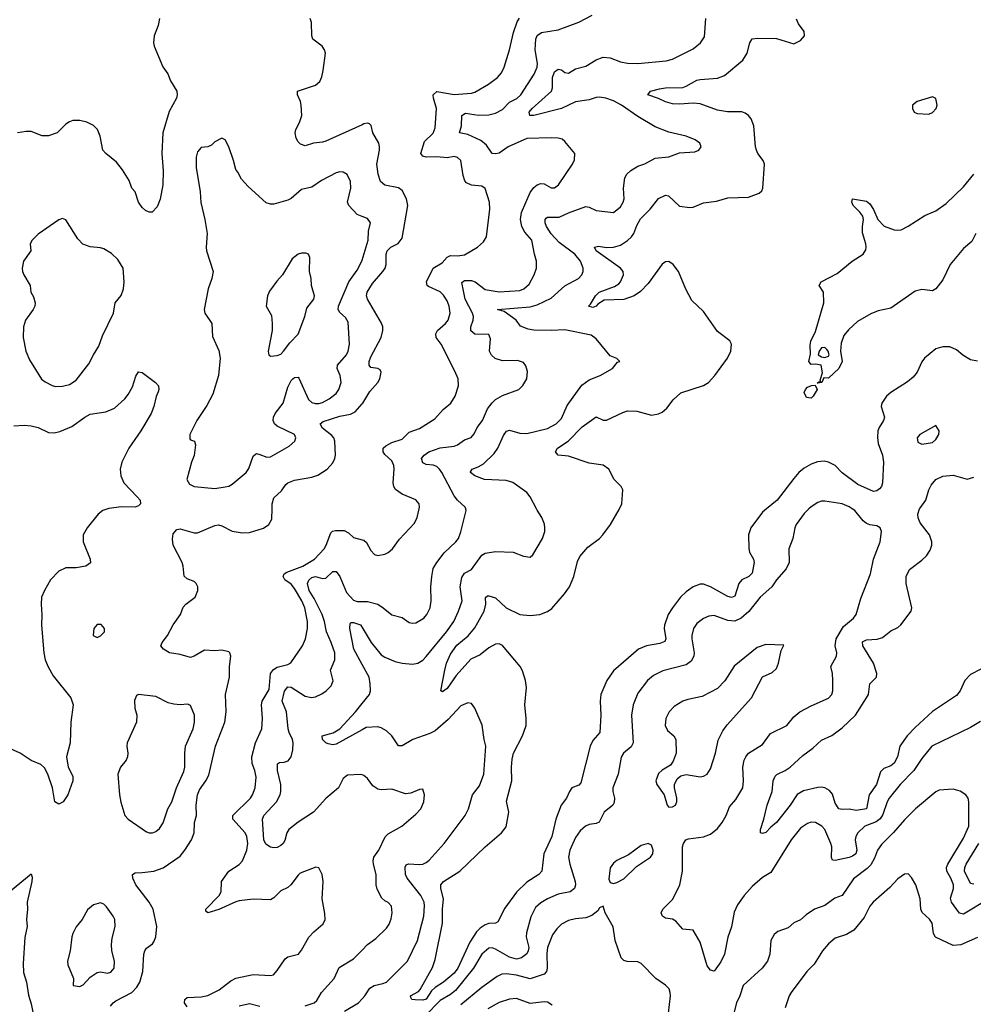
# Model space of a CAD drawing. Header units: inches. Extents: x 1682530 to 1839546, y 640742 to 791647.
# Tile 508 of 656: x 1768024 to 1773526, y 657141 to 662823. Entities that reach past the tile are written whole.
import ezdxf

# ---------------------------------------------------------------- set-up
doc = ezdxf.new("R2010")
doc.units = ezdxf.units.IN
doc.header["$MEASUREMENT"] = 0
for name, color, linetype in [('B7665', 7, 'Continuous'), ('B7666', 7, 'Continuous'), ('B7675', 7, 'Continuous'), ('B7676', 7, 'Continuous')]:
    doc.layers.add(name, color=color, linetype=linetype)

msp = doc.modelspace()

# ---------------------------------------------------------------- linework, layer by layer
at = {"layer": 'B7665', "color": 5}
for points, elevation in [([(1768531.2, 660000), (1768502.4, 659990), (1768476.5, 659970), (1768413.4, 659890), (1768390.3, 659849.7), (1768390.3, 659810), (1768430.3, 659710), (1768431.5, 659688.5), (1768406, 659670), (1768350, 659659.8), (1768290, 659659.3), (1768250, 659640.4), (1768202, 659590), (1768167.1, 659530), (1768150.3, 659490), (1768146.9, 659450), (1768151.7, 659388.3), (1768150.3, 659329.7), (1768162.8, 659170), (1768170.2, 659130), (1768187.8, 659087.8), (1768217.2, 659037.2), (1768319.5, 658910), (1768332.2, 658870), (1768318, 658770), (1768315.3, 658650), (1768293.4, 658570), (1768304.2, 658510), (1768330, 658458), (1768330.3, 658430), (1768301.6, 658350), (1768274, 658310), (1768250, 658297.2), (1768226.6, 658310), (1768212, 658390), (1768185.1, 658470), (1768166.2, 658506.2), (1768145, 658525), (1768090, 658548.3), (1768026, 658590), (1767950, 658625.5)], 720), ([(1768548, 657130), (1768563.1, 657150), (1768578.9, 657161.1), (1768669.9, 657210.1), (1768699.7, 657240.3), (1768717.1, 657270), (1768733.6, 657330), (1768739.4, 657430), (1768744.8, 657450), (1768755.4, 657464.6), (1768789.8, 657490.2), (1768797.7, 657502.3), (1768809, 657531), (1768815.7, 657590), (1768794.3, 657690), (1768771.3, 657730), (1768694.3, 657830), (1768677, 657870), (1768674.3, 657890), (1768690, 657900.7), (1768730, 657901.1), (1768797.2, 657910), (1768851.1, 657928.9), (1768950, 657996.5), (1768977.3, 658030), (1769015.7, 658090), (1769029.9, 658130), (1769032.8, 658190), (1769044.5, 658230), (1769041.5, 658290), (1769049.4, 658350.6), (1769060.9, 658379.1), (1769098.3, 658430), (1769115.5, 658464.5), (1769153, 658630), (1769207.5, 658770), (1769215.2, 658830), (1769211.6, 658930), (1769233.6, 659030), (1769233.8, 659090), (1769241.4, 659150), (1769236.4, 659170), (1769230, 659176), (1769190, 659185.6), (1769150, 659181.8), (1769090, 659184.8), (1769030, 659149.8), (1769010, 659143.1), (1768950, 659159.5), (1768888.8, 659168.8), (1768852.6, 659190), (1768837.4, 659210), (1768845.7, 659230), (1768876.1, 659270), (1768908.2, 659331.8), (1768951.1, 659390), (1768966.7, 659433.3), (1768981.6, 659450), (1769035.3, 659490), (1769051.6, 659530), (1769051.6, 659550), (1769042, 659570), (1769030, 659580.4), (1768990, 659595.8), (1768972.1, 659612.1), (1768967.1, 659670), (1768960.7, 659690), (1768909.3, 659790), (1768905.3, 659825.3), (1768910, 659856.5), (1768930, 659881.6), (1768950, 659884.7), (1769030, 659861.8), (1769050, 659862.2), (1769150, 659904.2), (1769170, 659907.9), (1769190, 659902.8), (1769250, 659872.3), (1769310, 659862.9), (1769350, 659863.5), (1769430, 659889.2), (1769460.4, 659910), (1769479.2, 659940.8), (1769479.7, 660000)], 720), ([(1768990, 657126.2), (1768975.3, 657150), (1768976, 657170), (1768990, 657180.7), (1769070, 657183.6), (1769110, 657192.7), (1769175.5, 657224.5), (1769242.7, 657277.3), (1769270, 657291.9), (1769370, 657312.9), (1769470, 657307), (1769488.2, 657311.8), (1769510, 657335.5), (1769555.5, 657404.5), (1769570, 657414.9), (1769632, 657430), (1769650, 657453.4), (1769691.5, 657528.5), (1769720, 657560), (1769774.2, 657605.8), (1769786, 657630), (1769784.9, 657664.9), (1769769.6, 657750), (1769774.5, 657850), (1769769.4, 657890), (1769750, 657929), (1769732, 657932), (1769642.7, 657897.3), (1769630, 657887.3), (1769588.5, 657830), (1769570, 657815.4), (1769530, 657796.9), (1769490, 657755.8), (1769470, 657744.7), (1769370, 657748.5), (1769290, 657738), (1769270, 657733.6), (1769172.1, 657687.9), (1769110, 657669.9), (1769098.6, 657678.6), (1769096.9, 657690), (1769174.7, 657770), (1769185.9, 657790), (1769189, 657850), (1769196.7, 657863.3), (1769229.6, 657910.4), (1769290, 657948.8), (1769309.1, 657970), (1769334, 658030), (1769339.1, 658070), (1769334.3, 658110), (1769323.7, 658130), (1769254.1, 658210), (1769254.1, 658230), (1769354.8, 658330), (1769367.8, 658350), (1769382.2, 658390), (1769387.2, 658452.8), (1769380.6, 658490), (1769364.9, 658530), (1769362.4, 658570), (1769384.9, 658650), (1769420.2, 658730), (1769425.4, 658790), (1769418.8, 658870), (1769423.4, 658890), (1769462.2, 658957.8), (1769470.5, 659050), (1769487.3, 659072.7), (1769510, 659087), (1769570, 659102.2), (1769587.4, 659112.6), (1769655.3, 659210), (1769672.2, 659250), (1769683.4, 659310), (1769685, 659350), (1769668.9, 659430), (1769652.4, 659470), (1769610, 659541.5), (1769590, 659565.2), (1769552.8, 659590), (1769543.1, 659610), (1769550, 659624.9), (1769565.1, 659634.9), (1769656.5, 659670), (1769724.1, 659710), (1769780.2, 659770), (1769792, 659790), (1769818.7, 659861.3), (1769828.9, 659871.1), (1769845, 659875), (1769895.6, 659875.6), (1769921.7, 659861.7), (1769950, 659834.4), (1770000, 659821.7)], 680), ([(1770000, 658464.7), (1769990, 658467.3), (1769915.9, 658464.1), (1769890, 658444), (1769863.8, 658390), (1769790, 658328.5), (1769718.2, 658250), (1769630, 658192.2), (1769577.5, 658150), (1769564.3, 658130), (1769553.3, 658086.7), (1769544.2, 658070), (1769530, 658056.8), (1769510, 658046.5), (1769490, 658043.8), (1769470, 658048.1), (1769444.8, 658064.8), (1769432.5, 658090), (1769423.7, 658210), (1769432, 658230), (1769504.5, 658310), (1769526.9, 658350), (1769531.3, 658370), (1769529.9, 658410), (1769511.7, 658490), (1769511.8, 658528.2), (1769523.1, 658536.9), (1769550, 658539), (1769573.2, 658546.8), (1769589.9, 658570.1), (1769600.5, 658610), (1769601.7, 658650), (1769597.8, 658670), (1769577.7, 658710), (1769573, 658730), (1769563, 658830), (1769538, 658890), (1769551.1, 658948.9), (1769570, 658972.9), (1769590, 658970.9), (1769670, 658920.3), (1769707.6, 658912.4), (1769730, 658916.4), (1769767.2, 658932.8), (1769792.3, 658950), (1769820.1, 658979.9), (1769832.6, 659007.4), (1769817.6, 659070), (1769842.9, 659130), (1769841.1, 659170), (1769821, 659230), (1769793.6, 659290), (1769782.5, 659350), (1769769, 659390), (1769723.2, 659483.2), (1769693, 659530), (1769684.8, 659570), (1769691.3, 659588.7), (1769710, 659604.7), (1769730, 659609.6), (1769770, 659598.2), (1769790, 659599.7), (1769830, 659639), (1769850, 659638.9), (1769870, 659610.4), (1769910, 659517.3), (1769950, 659473), (1769970, 659464.8), (1770000, 659465.3)], 660), ([(1770000, 659102.8), (1769952.6, 659190), (1769928, 659310), (1769930, 659338), (1769936, 659344), (1769950, 659344.9), (1769990, 659331.8), (1770000, 659315.6)], 640), ([(1770000, 658725.8), (1769850, 658641.8), (1769830, 658638.7), (1769803.7, 658643.7), (1769789.8, 658650), (1769770.9, 658670), (1769768.8, 658691.2), (1769831.9, 658708.1), (1769870, 658731.9), (1769962.2, 658830), (1770000, 658877.8)], 640), ([(1767970, 657797.1), (1768090, 657894), (1768094.8, 657874.8), (1768093.4, 657850), (1768066, 657730), (1768068.4, 657690), (1768063.1, 657630), (1768067.2, 657590), (1768054.1, 657525.9), (1768044, 657376), (1768045.3, 657325.3), (1768062.3, 657270), (1768073.8, 657193.8), (1768090, 657144.7), (1768109.1, 657050)], 720), ([(1769670, 657132.6), (1769723.7, 657150), (1769737.3, 657162.7), (1769765.1, 657210), (1769837.7, 657290), (1769866.6, 657353.4), (1769950, 657403.1), (1770000, 657454.7)], 660), ([(1769290, 657131.8), (1769350, 657145.5), (1769410, 657131.3)], 660), ([(1769897.9, 657102.1), (1769979.4, 657150), (1770000, 657172.7)], 640)]:
    msp.add_lwpolyline(points, dxfattribs=dict(at, elevation=elevation))
at = {"layer": 'B7665', "color": 5, "elevation": 740}
for points in [[(1768493.6, 659333.6), (1768470, 659332.7), (1768451, 659310), (1768447.7, 659270), (1768470, 659258.8), (1768490, 659266.8), (1768513.2, 659290), (1768513.2, 659310)], [(1768710, 658929), (1768696.9, 658923.1), (1768686.4, 658893.6), (1768688.9, 658850), (1768698.7, 658810), (1768697.6, 658770), (1768643, 658650), (1768641.6, 658630), (1768648, 658590), (1768645.5, 658570), (1768637.1, 658550), (1768606, 658510), (1768590.5, 658470), (1768599.5, 658350), (1768607.3, 658307.3), (1768630.3, 658230.3), (1768649, 658209), (1768755.8, 658135.8), (1768770, 658130.4), (1768790, 658130.3), (1768810, 658138.7), (1768830, 658155.5), (1768850.8, 658189.2), (1768878.7, 658270), (1768902, 658310), (1768928.1, 658390), (1768970, 658484.9), (1768975.5, 658510), (1768976.1, 658590), (1768981, 658630), (1769024.7, 658730), (1769032.8, 658770), (1769032.8, 658810), (1769010, 658865.2), (1768993.4, 658873.4), (1768950, 658869.6), (1768912.7, 658872.7), (1768880.8, 658880.8), (1768810, 658917)], [(1768490, 657726), (1768450, 657714.5), (1768414.1, 657685.9), (1768383.1, 657630), (1768350, 657589.3), (1768330.4, 657550), (1768325.3, 657530), (1768315.3, 657450), (1768300.3, 657390), (1768302, 657370), (1768334.9, 657290), (1768331.3, 657250), (1768370, 657244.2), (1768390, 657253.4), (1768430, 657297.6), (1768470, 657324.4), (1768490, 657328), (1768530, 657320.4), (1768550, 657326.7), (1768569.6, 657350.4), (1768571, 657390), (1768555.6, 657450), (1768553.2, 657486.8), (1768557.2, 657522.8), (1768574.7, 657590), (1768571.6, 657630), (1768562.9, 657650), (1768524.4, 657704.4), (1768510, 657719.3)]]:
    msp.add_lwpolyline(points, close=True, dxfattribs=at)
at = {"layer": 'B7666', "color": 5}
for points, elevation in [([(1768830.2, 662829.8), (1768822, 662790), (1768798.7, 662730), (1768796.5, 662690), (1768800.3, 662670), (1768850, 662550.7), (1768879.1, 662510), (1768893, 662470), (1768930.4, 662410), (1768932.7, 662390), (1768928.4, 662370), (1768886.5, 662293.5), (1768849.2, 662170.8), (1768844.4, 662050), (1768852.3, 661950), (1768850.2, 661870), (1768833.5, 661786.5), (1768816.1, 661743.9), (1768787.3, 661712.7), (1768770, 661712.3), (1768750, 661722), (1768730, 661739.5), (1768709.7, 661770), (1768689.7, 661829.7), (1768671.3, 661851.3), (1768654.6, 661894.6), (1768617.4, 661957.4), (1768581.6, 662001.6), (1768521.3, 662050), (1768503.9, 662070), (1768488.8, 662150), (1768472.4, 662190), (1768450, 662212.1), (1768410, 662232.4), (1768370, 662240.5), (1768330, 662240.7), (1768310, 662234.5), (1768290, 662220.7), (1768239.5, 662170), (1768190, 662152), (1768153.4, 662153.4), (1768090, 662178.4), (1768061.3, 662178.7), (1768010, 662169.3)], 720), ([(1770000, 662216.9), (1769790, 662121.8), (1769770, 662115.4), (1769718.8, 662110), (1769670, 662095.1), (1769644.1, 662104.1), (1769630, 662118.4), (1769619.6, 662139.6), (1769613.5, 662170), (1769616.8, 662190), (1769638.8, 662230), (1769650.8, 662270), (1769648.7, 662330), (1769644.7, 662350), (1769626, 662390), (1769626.6, 662410), (1769730, 662444.4), (1769754.6, 662465.4), (1769767.2, 662492.8), (1769775.3, 662530), (1769788.2, 662630), (1769783, 662650), (1769769.6, 662670), (1769715.6, 662710), (1769708.5, 662730), (1769707.2, 662807.2), (1769700.5, 662830)], 720), ([(1770000, 661687.2), (1769970, 661698.7), (1769922.4, 661750), (1769915.1, 661770), (1769935.1, 661850), (1769932.4, 661890), (1769912.8, 661930), (1769890, 661943.5), (1769870, 661944.4), (1769850, 661938.5), (1769765.3, 661894.7), (1769710, 661856.2), (1769650, 661843), (1769590, 661791.1), (1769570, 661781), (1769490, 661757.6), (1769470, 661758.4), (1769446.7, 661766.7), (1769341, 661861), (1769303.6, 661903.6), (1769283.1, 661943.1), (1769270, 661958), (1769258, 662010), (1769229.5, 662090), (1769210, 662129), (1769190, 662139), (1769150, 662119), (1769130, 662099), (1769110, 662089), (1769070, 662085.2), (1769050, 662061.2), (1769041.3, 662030), (1769042, 661970), (1769064.6, 661830), (1769069, 661769), (1769092.4, 661670), (1769104.9, 661590), (1769099.1, 661510), (1769102, 661490), (1769139.5, 661370), (1769132.2, 661330), (1769110.3, 661270), (1769088.7, 661150), (1769092.7, 661130), (1769132.2, 661070), (1769135.6, 660995.6), (1769173.4, 660913.4), (1769180.3, 660870), (1769170.2, 660770), (1769138.5, 660661.5), (1769103.5, 660596.5), (1769046.4, 660510), (1769004.9, 660430), (1769004.5, 660404.5), (1769010, 660398), (1769031.3, 660390), (1769038.8, 660370), (1769030, 660308.7), (1769014.4, 660270), (1768988.5, 660170), (1769002.5, 660142.5), (1769030, 660128.5), (1769150, 660116.9), (1769210, 660126.5), (1769230, 660130.4), (1769250, 660143), (1769329.7, 660210), (1769345.9, 660234.1), (1769370, 660304), (1769383.3, 660316.7), (1769390, 660319.5), (1769410, 660314.6), (1769450, 660298.5), (1769470, 660299.6), (1769578.8, 660361.2), (1769611.6, 660390), (1769617.6, 660410), (1769609.5, 660430), (1769510, 660476.8), (1769494.5, 660490), (1769486.8, 660510), (1769487.7, 660530), (1769498, 660550), (1769543.2, 660610), (1769570, 660702), (1769590, 660740.5), (1769599.5, 660750), (1769610, 660758.4), (1769630, 660759.3), (1769634.9, 660754.9), (1769690, 660632), (1769710, 660615), (1769729, 660609), (1769750, 660608.7), (1769770, 660614.4), (1769810, 660634.9), (1769850, 660666.3), (1769865.6, 660690), (1769878.4, 660730), (1769873.3, 660770), (1769856.3, 660810), (1769858, 660830), (1769908.7, 660890), (1769919.3, 660910), (1769927.4, 660950), (1769918.4, 661078.4), (1769904.2, 661104.2), (1769870, 661133.3), (1769861.6, 661150), (1769863.2, 661170), (1769922.2, 661310), (1769970, 661377.4), (1769998.2, 661430), (1770000, 661436.1)], 740), ([(1767990, 660478.7), (1768050, 660482.8), (1768090, 660478.6), (1768130, 660470.2), (1768190, 660440.7), (1768221.8, 660438.2), (1768254.2, 660445.8), (1768324.1, 660475.9), (1768399.5, 660530), (1768430, 660546.4), (1768520.7, 660559.3), (1768570, 660582), (1768630, 660634.9), (1768650, 660660.5), (1768674.9, 660705.1), (1768693.3, 660766.7), (1768710, 660790.8), (1768730, 660787.7), (1768807.3, 660730), (1768824, 660710), (1768826.8, 660690), (1768823.5, 660676.5), (1768810.7, 660649.3), (1768797.1, 660590), (1768782, 660550), (1768723.2, 660450), (1768654.2, 660350), (1768613.4, 660270), (1768603.2, 660230), (1768607.2, 660190), (1768624.7, 660150), (1768702, 660070), (1768717.8, 660050), (1768721.1, 660030), (1768710, 660016.9), (1768690.2, 660009.8), (1768611.2, 660011.2), (1768537.7, 660002.3), (1768531.2, 660000)], 720), ([(1769479.7, 660000), (1769479.9, 660030), (1769490, 660063.1), (1769535, 660105), (1769558.9, 660141.1), (1769569.9, 660150.1), (1769610, 660166.7), (1769710, 660183.9), (1769744.7, 660195.3), (1769797.6, 660230), (1769830, 660266), (1769841.7, 660290), (1769845.1, 660310), (1769842.2, 660390), (1769835.5, 660410), (1769824.2, 660424.2), (1769770, 660465.8), (1769756.8, 660490), (1769775.5, 660504.5), (1769870, 660536.1), (1769933.1, 660546.9), (1769960, 660560), (1770000, 660606.7)], 720)]:
    msp.add_lwpolyline(points, dxfattribs=dict(at, elevation=elevation))
for points, elevation in [([(1768270, 661675.3), (1768250, 661668.7), (1768130, 661585.1), (1768094.9, 661550), (1768084.9, 661530), (1768087.3, 661490), (1768046, 661430), (1768038.4, 661390), (1768039.5, 661370), (1768046.7, 661350), (1768084.9, 661290), (1768087.3, 661250), (1768103.1, 661223.1), (1768112.7, 661190), (1768110.5, 661170), (1768100.4, 661150), (1768056.5, 661090), (1768044.9, 661050), (1768043.1, 660990), (1768059.5, 660910), (1768079.9, 660859.9), (1768149, 660749), (1768170, 660732.7), (1768210, 660712.4), (1768230, 660706.4), (1768270, 660708.2), (1768310, 660718.4), (1768350, 660743.8), (1768423.1, 660836.9), (1768449.7, 660890), (1768480.9, 660939.1), (1768501.8, 660998.2), (1768565.6, 661130), (1768574, 661190), (1768610, 661230.8), (1768623, 661270), (1768626.6, 661310), (1768620.5, 661390), (1768590, 661439.5), (1768553.6, 661473.6), (1768510, 661500.7), (1768490, 661507.3), (1768430, 661511.5), (1768388.3, 661528.3), (1768359.1, 661559.1), (1768290, 661668.7)], 740), ([(1769650, 661475.6), (1769630, 661469.5), (1769596.2, 661443.8), (1769540.5, 661350), (1769506.7, 661313.3), (1769464.2, 661255.8), (1769454.4, 661230), (1769446.4, 661170), (1769475.6, 661115.6), (1769479.6, 661070), (1769479.6, 661030), (1769457.1, 660910), (1769458.5, 660898.5), (1769460.7, 660890), (1769470, 660882), (1769510, 660884.9), (1769530, 660893.7), (1769546.3, 660910), (1769582, 660958), (1769630, 661008.7), (1769668.7, 661110), (1769681.4, 661158.6), (1769721.6, 661210), (1769725.6, 661230), (1769708.3, 661288.3), (1769704.7, 661330), (1769695.1, 661370), (1769697, 661450), (1769689.4, 661469.4), (1769675.3, 661475.3)], 760)]:
    msp.add_lwpolyline(points, close=True, dxfattribs=dict(at, elevation=elevation))
at = {"layer": 'B7675', "color": 5}
for points, elevation in [([(1770000, 659465.3), (1770030, 659465.8), (1770090, 659450.3), (1770121.6, 659430), (1770170, 659388), (1770230, 659372.7), (1770270, 659345.3), (1770290, 659341.1), (1770310, 659343.1), (1770355.1, 659370), (1770372.8, 659390), (1770392.2, 659430), (1770398.5, 659470), (1770396.8, 659550), (1770400.8, 659610), (1770410, 659656.3), (1770430, 659690.4), (1770473.6, 659746.4), (1770540.5, 659810), (1770555.6, 659830), (1770570, 659866.8), (1770599.7, 659990), (1770597, 660000)], 660), ([(1770000, 659315.6), (1770052.6, 659230), (1770110, 659157.8), (1770130, 659143.6), (1770190, 659118.6), (1770230.2, 659110.2), (1770290, 659103.8), (1770320.9, 659110), (1770350, 659127.8), (1770370, 659147.6), (1770487, 659290), (1770527.8, 659350), (1770556.5, 659410), (1770576.2, 659470), (1770565.4, 659550), (1770575.1, 659604.9), (1770590, 659629), (1770630, 659650.2), (1770690, 659733.1), (1770710, 659744.6), (1770770, 659754.6), (1770870.2, 659750.2), (1770930, 659728), (1770970, 659721), (1770984.1, 659735.9), (1771040.5, 659830), (1771053.3, 659870), (1771054, 659890), (1771051.4, 659911.4), (1771037, 659950), (1771010, 659992), (1771005.9, 660000)], 640), ([(1770000, 659821.7), (1770010, 659819.1), (1770025.3, 659805.3), (1770050, 659759.1), (1770070, 659737.1), (1770090, 659730.4), (1770130, 659738.4), (1770150, 659748.4), (1770175.6, 659770), (1770214.3, 659825.7), (1770301.5, 659918.5), (1770317.8, 659950), (1770327.8, 660000)], 680), ([(1772332.3, 660000), (1772310, 659982), (1772242.6, 659890), (1772228.3, 659850), (1772231.6, 659771.6), (1772235.3, 659750), (1772258, 659710), (1772261.1, 659690), (1772255, 659650), (1772249.3, 659630), (1772231.3, 659610), (1772190.1, 659589.9), (1772174.2, 659570), (1772150, 659497.2), (1772130, 659489.2), (1772110, 659493.9), (1772010, 659551), (1771970, 659564.9), (1771950, 659565), (1771910, 659550.7), (1771870, 659521.8), (1771837.5, 659490), (1771790.2, 659430), (1771765.5, 659390), (1771744.6, 659330), (1771742.5, 659310), (1771752.7, 659250), (1771745.8, 659234.2), (1771717.3, 659222.7), (1771640.5, 659210), (1771593.4, 659190), (1771450, 659066.6), (1771411, 659010), (1771377.5, 658930), (1771372.9, 658890), (1771377.4, 658810), (1771370.3, 658710), (1771330, 658662.7), (1771314.6, 658630), (1771261.1, 658418.9), (1771250, 658405.7), (1771208.7, 658390), (1771195.3, 658370), (1771179.6, 658330), (1771147.2, 658290), (1771116.6, 658210), (1771094.7, 658110), (1771048, 658010), (1771037.4, 657910), (1771019.1, 657890), (1770950, 657845.5), (1770890, 657788.5), (1770823.9, 657696.1), (1770782.7, 657617.3), (1770770, 657609.8), (1770730, 657607.4), (1770710, 657600.8), (1770679.8, 657580.2), (1770660.2, 657559.8), (1770620.8, 657499.2), (1770551, 657350), (1770530, 657321.4), (1770468.7, 657270), (1770420.8, 657239.2), (1770400.7, 657219.3), (1770370, 657171.5), (1770350, 657166.2), (1770306.5, 657166.5), (1770286, 657170), (1770280.2, 657180.2), (1770279, 657190), (1770324.8, 657215.2), (1770334, 657226), (1770405.4, 657354.6), (1770421, 657399), (1770463.9, 657610), (1770463.2, 657690), (1770469, 657750), (1770453.3, 657810), (1770453.5, 657830), (1770468.4, 657850), (1770563.5, 657910), (1770709.8, 658050.2), (1770804, 658130), (1770830, 658166), (1770845.8, 658250), (1770832.9, 658312.9), (1770863.9, 658430), (1770860.6, 658510), (1770864.4, 658555.6), (1770873.6, 658590), (1770924.1, 658690), (1770945.8, 658750), (1770946.8, 658790), (1770939.3, 658870), (1770948.9, 658970), (1770942.8, 659010), (1770925.1, 659065.1), (1770911.4, 659091.4), (1770810, 659211.7), (1770790, 659221.2), (1770770, 659218.9), (1770730, 659197.7), (1770681.5, 659158.5), (1770626.6, 659133.4), (1770541.6, 659038.4), (1770490, 658963.1), (1770464.2, 658944.2), (1770454, 658950), (1770477.1, 659070), (1770487, 659110), (1770510, 659162.6), (1770545.3, 659214.7), (1770612.3, 659267.7), (1770650, 659313.2), (1770703.6, 659410), (1770713.3, 659450), (1770711.1, 659488.9), (1770722.5, 659497.5), (1770730, 659499.1), (1770770, 659486.9), (1770830, 659428.7), (1770910, 659390.2), (1770970, 659384.5), (1771024, 659390), (1771070, 659407.2), (1771094.9, 659425.1), (1771168, 659510), (1771195.4, 659550), (1771221.7, 659610), (1771243, 659697), (1771255.3, 659724.7), (1771301.6, 659778.4), (1771369.7, 659830), (1771388.7, 659850), (1771433.3, 659910), (1771483.1, 659996.9), (1771484.6, 660000)], 620), ([(1772577.2, 660000), (1772550, 659973.7), (1772504, 659910), (1772495.6, 659890), (1772485.7, 659830), (1772461.7, 659770), (1772463.6, 659690), (1772446.4, 659653.6), (1772390.2, 659589.8), (1772362.8, 659550), (1772296.5, 659490), (1772231.8, 659408.2), (1772186.7, 659370), (1772150, 659353.1), (1772110, 659355.8), (1772030, 659385.1), (1771999.4, 659380.6), (1771970, 659368.4), (1771930, 659338), (1771911.5, 659310), (1771901.8, 659270), (1771901.3, 659250), (1771915.3, 659170), (1771912.8, 659150), (1771898, 659122), (1771870, 659100.3), (1771734.9, 659065.1), (1771681.7, 659038.3), (1771645.3, 659010), (1771590, 658937), (1771564.2, 658870), (1771553, 658810), (1771563.8, 658650), (1771552.8, 658627.2), (1771507.2, 658590), (1771493.4, 658566.6), (1771476.5, 658470), (1771447.1, 658390), (1771446, 658370), (1771455.6, 658330), (1771454.2, 658305.8), (1771446.5, 658290), (1771395.6, 658250), (1771367.3, 658192.7), (1771350, 658184.2), (1771310, 658178.2), (1771288.4, 658170), (1771257.7, 658142.3), (1771230, 658104.2), (1771197.5, 658030), (1771191.1, 657990), (1771197.6, 657950), (1771229.3, 657850), (1771231, 657830), (1771225.8, 657810), (1771200.5, 657790), (1771130, 657776.2), (1771070, 657750.9), (1771030, 657727.6), (1771000.3, 657699.7), (1770973.2, 657646.8), (1770947.1, 657552.9), (1770946.3, 657530), (1770961.8, 657470), (1770958.5, 657450), (1770950, 657433.5), (1770919.5, 657410), (1770890, 657401.1), (1770850, 657413.8), (1770770, 657459.9), (1770750, 657467.5), (1770730, 657465.5), (1770690, 657429.8), (1770642.7, 657350), (1770539, 657221), (1770510, 657198.6), (1770450, 657164), (1770364.2, 657075.8)], 640), ([(1773567, 658773), (1773510, 658739.1), (1773286.3, 658630), (1773230, 658560.5), (1773182.2, 658490), (1773103.5, 658410), (1773040.6, 658330), (1773028.8, 658310), (1773004.3, 658235.7), (1772987.9, 658212.1), (1772965.3, 658194.7), (1772900.2, 658170), (1772859, 658130), (1772848.5, 658110), (1772845.2, 658090), (1772855, 658030), (1772848.7, 658010), (1772830, 657997.1), (1772810, 657988.8), (1772730, 657971.8), (1772714, 657974), (1772707.8, 657987.8), (1772709.1, 658050), (1772704.9, 658070), (1772670, 658149.6), (1772652.4, 658170), (1772616, 658190), (1772590, 658192.2), (1772570, 658184.7), (1772530, 658156.9), (1772475.3, 658090), (1772358.8, 657901.2), (1772310, 657872.2), (1772250, 657821.8), (1772203.2, 657770), (1772165, 657715), (1772146.7, 657673.3), (1772130.8, 657589.2), (1772109.3, 657529.3), (1772090.2, 657429.8), (1772070, 657387), (1772030, 657332.7), (1772010, 657338), (1771990, 657362.7), (1771950, 657499.3), (1771910, 657569.2), (1771850, 657574.5), (1771810, 657621.6), (1771790, 657633.3), (1771750, 657638.4), (1771732.7, 657650), (1771725.1, 657670), (1771735.1, 657690), (1771792.8, 657747.2), (1771832.4, 657830), (1771848.5, 657910), (1771848.5, 658050), (1771853.5, 658070), (1771868.3, 658090), (1771883.6, 658096.4), (1771970, 658108.2), (1772010, 658123.6), (1772050, 658156.5), (1772077.2, 658190), (1772101.1, 658230), (1772120, 658280), (1772156.6, 658323.4), (1772195.8, 658390), (1772200.3, 658430), (1772195.4, 658510), (1772203.5, 658550), (1772213.7, 658570), (1772230, 658590.3), (1772310, 658640.3), (1772356.9, 658703.1), (1772450, 658750.3), (1772490, 658799.5), (1772526, 658830), (1772590, 658863.6), (1772690, 658907.2), (1772709.7, 658930), (1772715.4, 658950), (1772716.4, 659010), (1772713.7, 659050), (1772704.2, 659090), (1772737.7, 659150), (1772739.7, 659170), (1772729.8, 659210), (1772735.2, 659250), (1772778, 659322), (1772835.1, 659370), (1772850, 659390.5), (1772877.5, 659482.5), (1772933.7, 659626.3), (1772950.9, 659710), (1772988.3, 659810), (1772995.6, 659870), (1772989.2, 659890), (1772970, 659902), (1772930, 659907.8), (1772910, 659915.8), (1772890, 659931.2), (1772842, 659990), (1772827.4, 660000)], 640), ([(1773570, 659074.5), (1773510, 659044.2), (1773477.6, 659010), (1773450, 658949.6), (1773430, 658923.5), (1773290, 658831.6), (1773190, 658738.4), (1773145.5, 658690), (1773101.9, 658630), (1773088.2, 658570), (1773070, 658532.2), (1773050, 658517.3), (1773010, 658502.9), (1772990, 658482.6), (1772968.3, 658410), (1772926, 658350), (1772910.1, 658269.9), (1772850, 658259.6), (1772810, 658267.7), (1772770, 658264.9), (1772750, 658269.9), (1772730, 658302), (1772713.3, 658353.3), (1772695.5, 658375.5), (1772670, 658389.8), (1772650, 658394), (1772630, 658392), (1772547.3, 658372.7), (1772510, 658352.5), (1772470.1, 658290), (1772390.9, 658190), (1772357.3, 658162.7), (1772330, 658133), (1772310, 658126.6), (1772299, 658130), (1772297.6, 658150), (1772318.3, 658210), (1772336.4, 658290), (1772366, 658370), (1772372.2, 658430), (1772382.6, 658457.4), (1772392.2, 658467.8), (1772440.9, 658490), (1772470, 658509.1), (1772542.2, 658577.8), (1772600.2, 658619.8), (1772650, 658666), (1772710, 658693.2), (1772770, 658737.3), (1772846, 658810), (1772910.9, 658910), (1772920.8, 658930), (1772929.8, 658990), (1772967.4, 659030), (1772969, 659050), (1772950.4, 659110), (1772889.2, 659210), (1772887.5, 659232.5), (1772910, 659245.4), (1772972.3, 659247.7), (1773001.7, 659258.3), (1773050, 659296), (1773090, 659316), (1773109, 659331), (1773167.6, 659410), (1773171.2, 659430), (1773138.8, 659570), (1773138.2, 659610), (1773157.4, 659650), (1773230, 659703.7), (1773256.9, 659730), (1773277.6, 659762.4), (1773287.1, 659790), (1773287.2, 659810), (1773273.7, 659850), (1773219.8, 659919.8), (1773208.3, 659948.3), (1773206.6, 659970), (1773215.9, 660000)], 620), ([(1770000, 658877.8), (1770041.4, 658930), (1770047.9, 658950), (1770046.7, 658990), (1770039.6, 659030), (1770000, 659102.8)], 640), ([(1770000, 657172.7), (1770015.8, 657190), (1770044.7, 657235.3), (1770069.9, 657250.1), (1770119.2, 657260.8), (1770139.2, 657270), (1770262.2, 657390), (1770319.5, 657510), (1770355.3, 657650), (1770359.9, 657710), (1770357.5, 657730), (1770339.2, 657770), (1770259.9, 657870), (1770249.8, 657890), (1770247.2, 657932.8), (1770254.3, 657945.7), (1770267.1, 657952.9), (1770330, 657948), (1770350, 657950.2), (1770370, 657959.2), (1770387.2, 657972.8), (1770473.5, 658070), (1770593.3, 658230), (1770613.5, 658270), (1770636.9, 658350), (1770677.5, 658402.5), (1770702.4, 658470), (1770714.3, 658630), (1770703.1, 658670), (1770691.6, 658751.6), (1770650.7, 658850.7), (1770630, 658876.9), (1770610, 658880.4), (1770570, 658863.9), (1770495.3, 658784.7), (1770420.6, 658719.4), (1770390, 658703.2), (1770291.5, 658668.5), (1770230, 658632.1), (1770210, 658632.8), (1770170.7, 658690), (1770139.7, 658719.7), (1770110, 658737.4), (1770090, 658742.2), (1770021.9, 658738.1), (1770000, 658725.8)], 640), ([(1770000, 657454.7), (1770030, 657485.7), (1770079.1, 657520.9), (1770139.6, 657580.4), (1770155.9, 657604.1), (1770166.3, 657633.7), (1770172.2, 657670), (1770168.3, 657708.3), (1770150, 657729.6), (1770130, 657738.7), (1770114, 657754), (1770086.6, 657806.6), (1770080.7, 657830), (1770080.2, 657890), (1770064.2, 657950), (1770062.3, 657970), (1770066.8, 657990), (1770095.8, 658030), (1770132.2, 658107.8), (1770150, 658124.6), (1770229.4, 658170), (1770310, 658238), (1770338.4, 658270), (1770355.1, 658310), (1770359.5, 658350), (1770350, 658382), (1770330, 658381.2), (1770279.9, 658360.1), (1770250, 658355.1), (1770170, 658383.6), (1770110, 658379.7), (1770090, 658383), (1770061.2, 658401.2), (1770030, 658444.5), (1770010, 658462), (1770000, 658464.7)], 660), ([(1773610, 657746.3), (1773470, 657661.8), (1773447, 657667), (1773401, 657730), (1773394.5, 657754.5), (1773411.7, 657810), (1773412.2, 657830), (1773396.9, 657870), (1773373.6, 657910), (1773371.1, 657930), (1773378.5, 657950), (1773470, 658099.6), (1773500.2, 658170), (1773500.7, 658310), (1773495.8, 658330), (1773482.6, 658350), (1773450, 658372.1), (1773410, 658383), (1773330, 658377.4), (1773310, 658368.2), (1773193.1, 658270), (1773130, 658206.2), (1773066.7, 658133.3), (1772995.6, 658064.4), (1772973.8, 658030), (1772956.3, 657983.7), (1772934.4, 657945.6), (1772914.6, 657925.4), (1772834.1, 657865.9), (1772770, 657769.7), (1772726.4, 657753.6), (1772670, 657712.4), (1772610.2, 657689.8), (1772562.1, 657657.9), (1772530, 657629.7), (1772490, 657611.3), (1772458.3, 657581.7), (1772399.2, 657560.8), (1772376.2, 657543.8), (1772358.4, 657510), (1772352.2, 657430), (1772339.5, 657390), (1772307.2, 657350), (1772198, 657250), (1772179.2, 657190), (1772160.2, 657150), (1772143.5, 657090)], 660), ([(1773530, 657834.6), (1773510, 657838.5), (1773475, 657910), (1773476.6, 657930), (1773485, 657950), (1773558.5, 658070)], 640), ([(1773550, 657526), (1773455.1, 657484.9), (1773410, 657481), (1773308.2, 657528.2), (1773296.8, 657550), (1773289.8, 657609.8), (1773273.5, 657633.5), (1773231.9, 657671.9), (1773224.4, 657690), (1773220.4, 657750), (1773194.3, 657830), (1773170, 657874), (1773150, 657894), (1773130, 657892.7), (1773090, 657865.6), (1773045.4, 657814.6), (1772948.7, 657731.3), (1772930, 657707.3), (1772897.2, 657642.8), (1772836, 657570), (1772795.3, 657544.7), (1772730, 657522.9), (1772690, 657489.8), (1772656.5, 657450), (1772607.5, 657372.5), (1772566, 657330), (1772475.6, 657210), (1772462.8, 657190), (1772439.7, 657120.3)], 680), ([(1771768.1, 657090), (1771778, 657190), (1771777.8, 657210), (1771771, 657230), (1771750, 657252.4), (1771695.1, 657290), (1771610, 657377.6), (1771590, 657385.6), (1771528.2, 657388.2), (1771510, 657395.1), (1771495.1, 657410), (1771459.4, 657510), (1771448.3, 657588.3), (1771402.7, 657670), (1771390, 657708), (1771370, 657697.2), (1771359, 657681), (1771325.3, 657654.7), (1771290, 657640.5), (1771230, 657634.7), (1771190, 657625.3), (1771150, 657603.9), (1771122.7, 657577.3), (1771098.1, 657541.9), (1771068.7, 657470), (1771064.7, 657435.3), (1771068, 657350), (1771063.2, 657330), (1771050, 657314.8), (1770970, 657288.1), (1770890, 657309), (1770830, 657318.1), (1770805, 657315), (1770778.1, 657301.9), (1770690, 657238.7), (1770570, 657137.9)], 660), ([(1771096.3, 657136.3), (1771070, 657154), (1771050, 657156), (1770970, 657146.5), (1770890, 657174.8), (1770850, 657171.3), (1770790, 657152), (1770724.6, 657115.4)], 680)]:
    msp.add_lwpolyline(points, dxfattribs=dict(at, elevation=elevation))
at = {"layer": 'B7675', "color": 5, "elevation": 660}
for points in [[(1772330, 659216.9), (1772279.9, 659200.1), (1772147.1, 659092.9), (1772091.7, 659008.3), (1772050, 658964), (1771961.6, 658918.4), (1771879.5, 658900.5), (1771850.2, 658889.8), (1771800.4, 658859.6), (1771771, 658829), (1771752.4, 658790), (1771748, 658750), (1771762, 658722), (1771797.6, 658690), (1771810.2, 658670.2), (1771812.2, 658590), (1771795.1, 658544.9), (1771778.8, 658521.2), (1771730, 658492.3), (1771710, 658473.2), (1771694, 658430), (1771700.7, 658410), (1771742.8, 658350), (1771758.8, 658290), (1771770, 658278.8), (1771790, 658280.7), (1771808.7, 658290), (1771815.1, 658310), (1771816, 658330), (1771801.2, 658390), (1771801.2, 658410), (1771817.5, 658442.5), (1771839.3, 658460.7), (1771870, 658467.7), (1771950, 658454), (1771970, 658457.8), (1771991.2, 658470), (1772010, 658500.7), (1772039.4, 658590), (1772054.8, 658665.2), (1772081.4, 658718.6), (1772106.2, 658753.8), (1772246.9, 658910), (1772309.7, 659030.3), (1772364.8, 659055.2), (1772390, 659078.8), (1772402.9, 659110), (1772417, 659183), (1772433.2, 659213.2)], [(1771650, 658069.3), (1771610, 658058), (1771536.5, 658003.5), (1771470, 657972), (1771450, 657956), (1771430, 657928), (1771423, 657863), (1771430, 657844.7), (1771450, 657838.8), (1771470, 657844.9), (1771510, 657864.9), (1771583.3, 657936.7), (1771662.7, 657990), (1771676.2, 658010), (1771678.4, 658030), (1771670, 658059)]]:
    msp.add_lwpolyline(points, close=True, dxfattribs=at)
at = {"layer": 'B7676', "color": 5}
for points, elevation in [([(1770327.8, 660000), (1770329.7, 660009.7), (1770328.2, 660030), (1770310, 660052.8), (1770230, 660084.5), (1770191.2, 660111.2), (1770182.3, 660130), (1770179.5, 660150), (1770185.2, 660230), (1770182.8, 660250), (1770170, 660276.5), (1770130, 660314.7), (1770121, 660330), (1770120.8, 660350), (1770135.7, 660364.3), (1770170, 660383.9), (1770230, 660402), (1770270, 660442.2), (1770330, 660464.7), (1770419.9, 660520.1), (1770467.1, 660572.9), (1770511.1, 660610), (1770537.2, 660650), (1770556, 660710), (1770553.7, 660750), (1770534.9, 660794.9), (1770454.8, 660950), (1770427.1, 660990), (1770424.6, 661010), (1770434.4, 661030), (1770480.8, 661070), (1770496.5, 661090), (1770506.8, 661130), (1770502.6, 661170), (1770490, 661201.3), (1770470, 661233.6), (1770450, 661253.1), (1770382.9, 661282.9), (1770374.5, 661290), (1770371.6, 661310), (1770409.9, 661390.1), (1770460.5, 661419.5), (1770490, 661452.9), (1770510, 661463.2), (1770550, 661460.2), (1770590, 661466.7), (1770664.7, 661510), (1770699.8, 661540.2), (1770716.4, 661570), (1770736, 661730), (1770733.7, 661770), (1770709.8, 661849.8), (1770690, 661862.4), (1770630, 661868.3), (1770601.9, 661881.9), (1770592.9, 661892.9), (1770583, 661923), (1770569.8, 662009.8), (1770550, 662028.3), (1770530, 662033), (1770490, 662025.2), (1770430, 662030.9), (1770370, 662029.4), (1770350, 662035.5), (1770337.8, 662050), (1770359.2, 662120.8), (1770410, 662169.1), (1770421, 662199), (1770428.6, 662310), (1770411.1, 662370), (1770409.9, 662390), (1770430, 662409.3), (1770530, 662390.6), (1770630, 662399.2), (1770650, 662405), (1770728.2, 662450), (1770781.1, 662490), (1770803.3, 662516.7), (1770818.4, 662550), (1770849.8, 662650), (1770873.3, 662750), (1770893.6, 662810), (1770907.5, 662832.5)], 680), ([(1770597, 660000), (1770594.3, 660010), (1770549.9, 660049.9), (1770530, 660076.3), (1770460.2, 660210), (1770445.4, 660230), (1770430, 660243.9), (1770410, 660252.7), (1770370, 660256.8), (1770350, 660266.3), (1770343, 660290), (1770356.9, 660310), (1770384.2, 660330), (1770450, 660352.5), (1770530, 660362), (1770549.9, 660370.1), (1770590, 660397.8), (1770628.5, 660411.5), (1770646.4, 660433.6), (1770663.1, 660470), (1770693.6, 660510), (1770722.6, 660577.4), (1770750, 660612.9), (1770770, 660631.4), (1770810, 660654.9), (1770903.7, 660690), (1770927, 660713), (1770949.6, 660750), (1770953.6, 660793.6), (1770945.1, 660825.1), (1770930, 660845.2), (1770896.1, 660856.1), (1770810, 660854.5), (1770768.1, 660868.1), (1770746.3, 660886.3), (1770735.4, 660910), (1770740.5, 660980.5), (1770730, 661006), (1770650, 661008.9), (1770627.1, 661027.1), (1770626, 661050), (1770640.2, 661090), (1770641.8, 661110), (1770637.1, 661130), (1770594, 661210), (1770574, 661306), (1770590, 661317.8), (1770630, 661318.6), (1770651.3, 661311.3), (1770710, 661266.3), (1770790, 661252.9), (1770910, 661260.6), (1770932.6, 661270), (1770963.6, 661296.4), (1770993.2, 661350), (1771005.5, 661390), (1771006.2, 661430), (1770993.6, 661470), (1770979.1, 661550), (1770937.7, 661597.7), (1770921.1, 661630), (1770913.3, 661670), (1770918.4, 661710), (1770970, 661826.4), (1770990, 661854.9), (1771010, 661870.3), (1771030, 661877), (1771050, 661875.3), (1771090, 661852.4), (1771110, 661853.7), (1771132.8, 661870), (1771213.3, 661990), (1771224.9, 662015.1), (1771227.3, 662050), (1771170, 662119.5), (1771153.2, 662133.2), (1771130, 662139.7), (1771090, 662141.7), (1770950, 662136.8), (1770841.6, 662090), (1770790, 662052.8), (1770770, 662048.2), (1770750, 662050.9), (1770718.1, 662098.1), (1770685, 662125), (1770610, 662161.3), (1770561.2, 662170), (1770572.2, 662210), (1770575.1, 662270), (1770595.6, 662284.4), (1770671.9, 662271.9), (1770730, 662274.7), (1770770, 662282.9), (1770810, 662305.3), (1770850, 662347.2), (1770892.2, 662367.8), (1770914.5, 662390), (1770992.2, 662507.8), (1771009.8, 662549.8), (1771010.6, 662570), (1770998.4, 662650), (1771001.4, 662710), (1771010, 662731.6), (1771035.1, 662750), (1771130, 662765.3), (1771250, 662808.7), (1771326, 662850)], 660), ([(1771005.9, 660000), (1770969.8, 660070), (1770950, 660094.2), (1770870, 660152.5), (1770830, 660163.7), (1770706, 660170), (1770649.6, 660190), (1770624.2, 660210), (1770625.7, 660214.3), (1770635.1, 660230), (1770670, 660242.8), (1770699.5, 660260.5), (1770760.9, 660319.1), (1770781.7, 660350), (1770815.8, 660424.2), (1770832.1, 660447.9), (1770850, 660454.5), (1770910, 660436.8), (1770950, 660435.9), (1771070, 660464.8), (1771119.7, 660490), (1771150, 660520.9), (1771183.1, 660596.9), (1771266.5, 660713.5), (1771310, 660744.7), (1771373.2, 660770), (1771444, 660810), (1771474, 660846), (1771486, 660850), (1771468.7, 660868.7), (1771430, 660884), (1771350, 660980.9), (1771321.7, 661001.7), (1771170, 661034), (1771090, 661029), (1770990, 661031.7), (1770957.4, 661037.4), (1770914, 661054), (1770888.4, 661090), (1770819, 661139), (1770780.9, 661150), (1770970, 661166), (1771010, 661178.4), (1771090, 661215.5), (1771170, 661287.3), (1771248.2, 661330), (1771266.9, 661350), (1771274.5, 661370), (1771274.5, 661390), (1771259.8, 661430), (1771227.4, 661470), (1771136.7, 661536.7), (1771090, 661587.9), (1771063.2, 661630), (1771055.7, 661650), (1771055.8, 661670), (1771061.9, 661678.1), (1771070, 661682.9), (1771136.9, 661683.1), (1771190, 661708.6), (1771290, 661746), (1771310, 661742), (1771350, 661722), (1771450, 661710.5), (1771490, 661743), (1771506.3, 661770), (1771512.2, 661790), (1771508.6, 661850), (1771515.6, 661910), (1771527.5, 661932.5), (1771550, 661953.1), (1771590, 661977.4), (1771630, 661992.2), (1771690, 662024.9), (1771770, 662032.2), (1771830, 662054.4), (1771918.9, 662061.1), (1771942, 662070), (1771955.3, 662090), (1771949, 662110), (1771922, 662130), (1771870, 662151.8), (1771770, 662174.3), (1771690, 662204.4), (1771590, 662263.5), (1771495.8, 662330), (1771450, 662354.7), (1771406, 662370), (1771370, 662375.9), (1771350, 662373.7), (1771310, 662360.2), (1771230, 662349.8), (1771150, 662310.7), (1770990, 662269.2), (1770967, 662270), (1770963.8, 662290), (1770980.3, 662310), (1771091.4, 662410), (1771098, 662430), (1771097.1, 662490), (1771110, 662522.4), (1771130, 662538.2), (1771150, 662534.2), (1771170, 662519), (1771190, 662515.3), (1771230, 662539.7), (1771290, 662554.7), (1771350, 662592.3), (1771390, 662607.3), (1771430, 662602), (1771490, 662579.7), (1771530, 662572.2), (1771590, 662570.3), (1771753.5, 662586.5), (1771790, 662594.9), (1771910, 662655.3), (1771951.6, 662690), (1771976, 662724), (1771982, 662830)], 640), ([(1771484.6, 660000), (1771498.7, 660030), (1771504.5, 660110), (1771493.6, 660130), (1771453.3, 660170), (1771423.5, 660230), (1771390, 660253.3), (1771310, 660264.7), (1771190, 660304.4), (1771130, 660309.8), (1771116, 660330), (1771126.2, 660350), (1771188.2, 660391.8), (1771270, 660474.5), (1771350, 660530.4), (1771390, 660512.8), (1771410, 660512), (1771503.1, 660556.9), (1771530, 660565), (1771584, 660564), (1771670, 660541.7), (1771710, 660547.8), (1771730, 660558.3), (1771758.2, 660581.8), (1771793.6, 660630), (1771839.5, 660670), (1771970, 660711.5), (1771998.3, 660730), (1772035.6, 660770), (1772108.3, 660870), (1772126.6, 660910), (1772131.6, 660950), (1772120.9, 660970), (1772050, 661023), (1771970, 661139.5), (1771902.4, 661202.4), (1771867.3, 661267.3), (1771824.8, 661370), (1771795.1, 661410), (1771770, 661426.9), (1771750, 661425.4), (1771730, 661411.9), (1771650, 661300.4), (1771605, 661255), (1771568.9, 661230), (1771510, 661207.5), (1771395.8, 661204.2), (1771359, 661181), (1771350, 661169.8), (1771330, 661162), (1771305.2, 661170), (1771318, 661182), (1771345.7, 661230), (1771367.2, 661250), (1771455.8, 661284.2), (1771480.3, 661299.7), (1771490.7, 661310), (1771507.7, 661350), (1771505.1, 661370), (1771489.8, 661390), (1771350, 661488.4), (1771340.7, 661510), (1771363.9, 661516.1), (1771409.3, 661509.3), (1771450, 661510.1), (1771490, 661522.5), (1771530.6, 661549.4), (1771554.3, 661570), (1771567.9, 661590), (1771583.8, 661636.2), (1771605.3, 661674.7), (1771661.5, 661730), (1771710, 661791), (1771750, 661811), (1771767.5, 661807.5), (1771830, 661746.9), (1771890, 661738.5), (1771910, 661742), (1771970, 661765.8), (1772044.2, 661775.8), (1772110, 661794.6), (1772230, 661798.4), (1772290, 661822), (1772305.1, 661834.9), (1772312, 661850), (1772321.3, 661990), (1772313.6, 662010), (1772283.6, 662050), (1772275.1, 662070), (1772269.6, 662090), (1772259.8, 662210), (1772243.5, 662250), (1772229.7, 662270), (1772210, 662283.9), (1772190, 662290.6), (1772107.8, 662292.2), (1772050, 662301.7), (1771950, 662336.9), (1771910, 662341), (1771830, 662334.7), (1771790, 662337.9), (1771750, 662349.2), (1771710, 662369), (1771649, 662390), (1771664, 662410), (1771716.1, 662423.9), (1771750, 662429.3), (1771850, 662432.1), (1771870, 662438.9), (1771930, 662473.2), (1771950, 662478.6), (1772050, 662486.3), (1772090, 662501.1), (1772195.8, 662590), (1772220.4, 662630), (1772236.9, 662690), (1772250, 662712.2), (1772282.7, 662717.3), (1772390, 662715.3), (1772490, 662684), (1772530, 662702.8), (1772551.8, 662730), (1772550, 662755.3), (1772518.3, 662798.3), (1772505.9, 662825.9)], 620), ([(1770000, 660606.7), (1770002.8, 660610), (1770043.3, 660676.7), (1770089.7, 660730), (1770101.4, 660750), (1770109.6, 660789.6), (1770103, 660803), (1770090, 660811.1), (1770050, 660815.1), (1770040.5, 660830), (1770040.9, 660850), (1770050, 660877), (1770108.5, 660990), (1770119.1, 661030), (1770118.2, 661050), (1770111.1, 661071.1), (1770030.5, 661210), (1770025.2, 661230), (1770029.3, 661250), (1770058.9, 661301.1), (1770119.5, 661370), (1770131.9, 661390), (1770139.1, 661410), (1770138.1, 661470), (1770144.7, 661490), (1770165.8, 661510), (1770207.8, 661532.2), (1770230, 661562), (1770263.2, 661750), (1770256, 661790), (1770230, 661838), (1770210, 661852.7), (1770130, 661868.2), (1770105, 661890), (1770091.7, 661931.7), (1770084.1, 661990), (1770100.5, 662070), (1770100.5, 662090), (1770095, 662110), (1770061.3, 662170), (1770051.5, 662211.5), (1770042.5, 662222.5), (1770030, 662226.6), (1770010, 662221.4), (1770000, 662216.9)], 720), ([(1773541.4, 661590), (1773517.6, 661542.4), (1773470, 661501.9), (1773393.3, 661410), (1773350, 661322.2), (1773310, 661269.6), (1773290, 661259.2), (1773230, 661266.5), (1773190, 661257.2), (1773050, 661157.7), (1772977.7, 661142.3), (1772934.1, 661125.9), (1772858.7, 661081.3), (1772806.2, 661033.8), (1772778.7, 661001.3), (1772762.9, 660957.1), (1772760.4, 660910), (1772768.8, 660850), (1772751.1, 660810), (1772690, 660755.3), (1772663.6, 660756.4), (1772652, 660730), (1772626, 660726), (1772634, 660734), (1772646, 660734), (1772642, 660742), (1772655.3, 660784.7), (1772649.2, 660829.2), (1772616, 660836), (1772590, 660833.2), (1772578, 660850), (1772587.4, 660892.6), (1772584.2, 660944.2), (1772588.7, 660968.7), (1772615.9, 661024.1), (1772664.5, 661190), (1772661.2, 661250), (1772637.2, 661290), (1772649.3, 661310), (1772741.4, 661358.6), (1772827.3, 661430), (1772889.8, 661470.2), (1772905.9, 661494.1), (1772908.8, 661510), (1772905.5, 661530), (1772887.3, 661592.7), (1772886.2, 661630), (1772892.2, 661670), (1772888.7, 661688.7), (1772871.9, 661711.9), (1772833, 661750), (1772824.4, 661770), (1772829, 661790), (1772910, 661775.3), (1772930, 661759.5), (1772950, 661728.2), (1772975.3, 661670), (1773012.4, 661632.4), (1773070, 661611.1), (1773090, 661607.7), (1773110, 661611.1), (1773150, 661631.1), (1773247, 661693), (1773310, 661720.2), (1773370, 661762), (1773470, 661859), (1773528.6, 661931.4)], 580), ([(1770000, 661436.1), (1770034.5, 661550), (1770036.6, 661603.4), (1770047.3, 661650), (1770030, 661675.6), (1770000, 661687.2)], 740), ([(1773550, 660851.6), (1773510, 660859.8), (1773466.4, 660886.4), (1773430, 660917.2), (1773390, 660934.7), (1773350, 660935.8), (1773310, 660923.5), (1773245.3, 660870), (1773230, 660849.6), (1773202.2, 660790), (1773180.1, 660759.9), (1773147.3, 660732.7), (1773050, 660671.9), (1773026, 660650), (1772999.2, 660610), (1772995.2, 660590), (1773013.2, 660530), (1773007.2, 660510), (1772982.9, 660470), (1772976.3, 660450), (1772973, 660413), (1772977.7, 660377.7), (1773001.6, 660310), (1773008.6, 660270), (1773002.2, 660150), (1772996.1, 660130), (1772984.7, 660115.3), (1772970, 660103.9), (1772950, 660100.2), (1772860.5, 660140.5), (1772770, 660208), (1772730, 660250.6), (1772690, 660270.6), (1772665.2, 660274.8), (1772628, 660272), (1772590, 660257.8), (1772550, 660234.5), (1772520.3, 660210), (1772490, 660175.4), (1772394.3, 660050), (1772332.3, 660000)], 620), ([(1773215.9, 660000), (1773216.9, 660003.1), (1773253.2, 660050), (1773269.8, 660110.2), (1773283.2, 660136.8), (1773310.8, 660169.2), (1773350, 660188.9), (1773410, 660194), (1773490, 660172.4), (1773530, 660183)], 620), ([(1772827.4, 660000), (1772810, 660011.9), (1772770.4, 660029.6), (1772670, 660044.7), (1772650, 660044.4), (1772630, 660037.7), (1772590, 660012.4), (1772577.2, 660000)], 640)]:
    msp.add_lwpolyline(points, dxfattribs=dict(at, elevation=elevation))
for points, elevation in [([(1773290, 662377.2), (1773202, 662350), (1773176, 662330), (1773176, 662310), (1773184.7, 662290), (1773201.4, 662281.4), (1773270, 662277.3), (1773290, 662287.3), (1773312.3, 662310), (1773318, 662330), (1773310, 662368)], 620), ([(1772670, 660931.1), (1772650, 660929.4), (1772636.4, 660910), (1772630.7, 660890), (1772650, 660877.1), (1772670, 660873), (1772690, 660881), (1772695.1, 660890), (1772689.5, 660910), (1772680.8, 660920.8)], 580), ([(1772590, 660639.3), (1772563.2, 660643.2), (1772550, 660672), (1772557.2, 660690), (1772570, 660702.8), (1772592, 660712), (1772614, 660714), (1772624.7, 660690), (1772602.8, 660650)], 580), ([(1773310, 660482), (1773217.3, 660430), (1773203.1, 660410), (1773206, 660386), (1773230, 660373.4), (1773290, 660383.8), (1773310, 660400.7), (1773326.6, 660430), (1773329.2, 660450)], 640)]:
    msp.add_lwpolyline(points, close=True, dxfattribs=dict(at, elevation=elevation))

doc.saveas('drawing.dxf')
